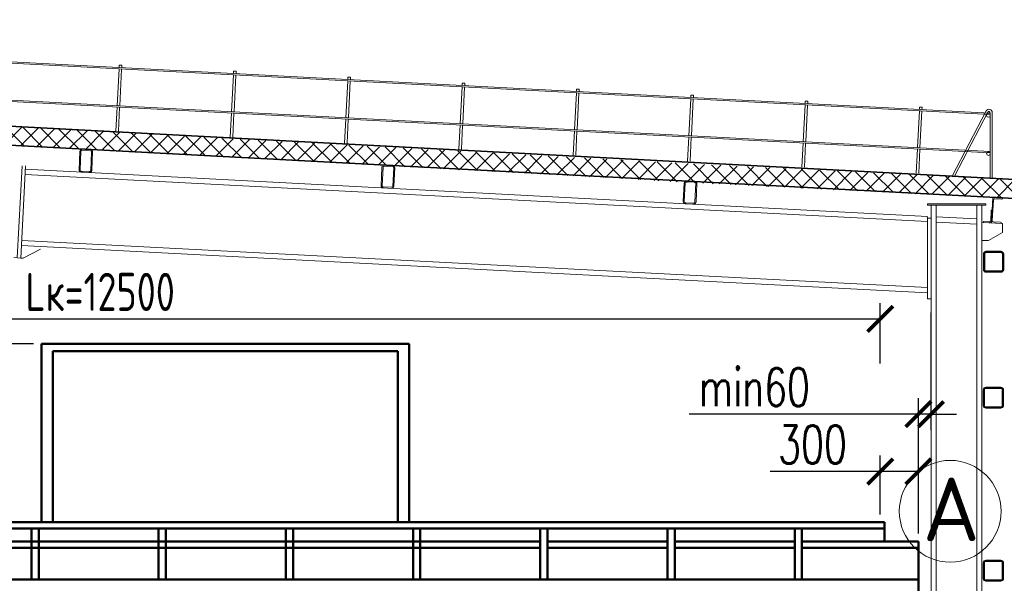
# Model space of a CAD drawing. Header units: millimetres. Extents: x 452087 to 582075, y 10891 to 81641.
# Tile 292 of 311: x 547416 to 555156, y 65757 to 70188. Entities that reach past the tile are written whole.
import ezdxf

# ---------------------------------------------------------------- set-up
doc = ezdxf.new("R2010")
doc.units = ezdxf.units.MM
doc.layers.get('Defpoints').update_dxf_attribs({"color": 8})
for name, color, linetype, lineweight in [('ГТО-1_Бергштрих', 7, 'Continuous', 25), ('Линии тонкие', 7, 'Continuous', 25), ('ОЗиМ Металл', 1, 'Continuous', 50), ('ОЗиМ Размеры', 2, 'Continuous', 35), ('Текст', 2, 'Continuous', 35)]:
    doc.layers.add(name, color=color, linetype=linetype, lineweight=lineweight)
doc.layers.add('ГТО-2_Оборудование_018', color=7, linetype='Continuous', lineweight=18, true_color=0x6b6b6b)
doc.layers.add('ОЗИМ_Размеры', color=7, linetype='Continuous')
doc.layers.add('ОСК_металл', color=2, linetype='Continuous')
doc.styles.add('MOSOBL (isocpeur)', font='isocpeur.ttf')
doc.styles.add('RomanS', font='romans.shx', dxfattribs={"width": 0.7})
doc.dimstyles.new('M200', dxfattribs={"dimscale": 200, "dimtxt": 3, "dimasz": 2, "dimexe": 1.25, "dimexo": 0.625, "dimtad": 3, "dimtoh": 1, "dimdec": 0, "dimtxsty": 'RomanS', "dimblk": 'ARCHTICK', "dimblk1": 'OBLIQUE', "dimblk2": 'ARCHTICK', "dimcen": 3, "dimclrt": 2, "dimaunit": 1, "dimadec": 4, "dimazin": 0, "dimtfac": 1, "dimtdec": 0, "dimtmove": 0, "dimatfit": 3, "dimfxl": 1, "dimtfill": 1, "dimarcsym": 0})

# ---------------------------------------------------------------- blocks, each defined once
blk = doc.blocks.new('_ArchTick')
at = {"color": 0, "linetype": 'ByBlock', "const_width": 0.15}
blk.add_lwpolyline([(-0.5, -0.5), (0.5, 0.5)], dxfattribs=at)
blk = doc.blocks.new('*D687')
at = {"layer": 'Defpoints', "color": 0, "transparency": 16777216}
for p in [(554181.1, 67835.2, 0), (541681.2, 67423.1, 0), (554181.1, 67423.1, 0)]:
    blk.add_point(p, dxfattribs=at)
at = {"layer": 'ОЗиМ Размеры', "color": 0, "lineweight": -2, "transparency": 16777216}
for p, q in [((541681.2, 67485.6, 0), (541681.2, 67960.2, 0)), ((554181.1, 67485.6, 0), (554181.1, 67960.2, 0)), ((541681.2, 67835.2, 0), (554181.1, 67835.2, 0))]:
    blk.add_line(p, q, dxfattribs=at)
at = {"layer": 'ОЗиМ Размеры', "color": 0, "lineweight": -2, "transparency": 16777216, "xscale": 200, "yscale": 200, "zscale": 200, "rotation": 180}
blk.add_blockref('_ArchTick', (541681.2, 67835.2, 0), dxfattribs=at)
at = {"layer": 'ОЗиМ Размеры', "color": 0, "lineweight": -2, "transparency": 16777216, "xscale": 200, "yscale": 200, "zscale": 200}
blk.add_blockref('_ArchTick', (554181.1, 67835.2, 0), dxfattribs=at)
at = {"layer": 'ОЗиМ Размеры', "color": 2, "transparency": 16777216, "insert": (548049, 68047.7, 0), "char_height": 300, "attachment_point": 5, "style": 'RomanS', "bg_fill": 3, "box_fill_scale": 1.1, "bg_fill_color": 256, "bg_fill_true_color": 13158600, "bg_fill_transparency": 0}
blk.add_mtext('Lк=12500', dxfattribs=at)
blk = doc.blocks.new('_Oblique')
at = {"color": 0, "linetype": 'ByBlock', "lineweight": -2}
blk.add_line((-0.5, -0.5), (0.5, 0.5), dxfattribs=at)
blk = doc.blocks.new('*D689')
at = {"layer": 'Defpoints', "color": 0, "transparency": 16777216}
for p in [(544230.3, 67639.7, 0), (547587.9, 67639.7, 0), (541679.9, 64906.1, 0)]:
    blk.add_point(p, dxfattribs=at)
at = {"layer": 'ОЗиМ Размеры', "color": 0, "lineweight": -2, "transparency": 16777216}
for p, q in [((547525.4, 67639.7, 0), (544105.3, 67639.7, 0)), ((544230.3, 64906.1, 0), (544230.3, 67639.7, 0)), ((541742.4, 64906.1, 0), (544355.3, 64906.1, 0))]:
    blk.add_line(p, q, dxfattribs=at)
at = {"layer": 'ОЗиМ Размеры', "color": 0, "lineweight": -2, "transparency": 16777216, "xscale": 200, "yscale": 200, "zscale": 200}
for p, rotation in [((544230.3, 67639.7, 0), 90), ((544230.3, 64906.1, 0), 270)]:
    blk.add_blockref('_ArchTick', p, dxfattribs=dict(at, rotation=rotation))
at = {"layer": 'ОЗиМ Размеры', "color": 2, "transparency": 16777216, "insert": (544017.8, 66797, 0), "char_height": 300, "attachment_point": 5, "rotation": 90, "style": 'RomanS', "bg_fill": 3, "box_fill_scale": 1.1, "bg_fill_color": 256, "bg_fill_true_color": 13158600, "bg_fill_transparency": 0}
blk.add_mtext('2700', dxfattribs=at)
blk = doc.blocks.new('*D696')
at = {"layer": 'Defpoints', "color": 0, "transparency": 16777216}
for p in [(554579.8, 67947.3, 0), (554579.8, 67086.4, 0), (554481, 66086.1, 0)]:
    blk.add_point(p, dxfattribs=at)
at = {"layer": 'ОЗИМ_Размеры', "color": 0, "lineweight": -2, "transparency": 16777216}
for p, q in [((554579.8, 67884.8, 0), (554579.8, 66961.4, 0)), ((554481, 66148.6, 0), (554481, 67211.4, 0)), ((554481, 67086.4, 0), (552679.1, 67086.4, 0)), ((554579.8, 67086.4, 0), (554481, 67086.4, 0)), ((554579.8, 67086.4, 0), (554779.8, 67086.4, 0))]:
    blk.add_line(p, q, dxfattribs=at)
at = {"layer": 'ОЗИМ_Размеры', "color": 0, "lineweight": -2, "transparency": 16777216, "xscale": 200, "yscale": 200, "zscale": 200}
blk.add_blockref('_ArchTick', (554481, 67086.4, 0), dxfattribs=at)
at = {"layer": 'ОЗИМ_Размеры', "color": 0, "lineweight": -2, "transparency": 16777216, "xscale": 200, "yscale": 200, "zscale": 200, "rotation": 180}
blk.add_blockref('_ArchTick', (554579.8, 67086.4, 0), dxfattribs=at)
at = {"layer": 'ОЗИМ_Размеры', "color": 2, "transparency": 16777216, "insert": (553191.6, 67298.9, 0), "char_height": 300, "attachment_point": 5, "style": 'RomanS', "bg_fill": 3, "box_fill_scale": 1.1, "bg_fill_color": 256, "bg_fill_true_color": 13158600, "bg_fill_transparency": 0}
blk.add_mtext('min60', dxfattribs=at)
blk = doc.blocks.new('*D698')
at = {"layer": 'Defpoints', "color": 0, "transparency": 16777216}
for p in [(554181, 66635.7, 0), (554181, 66236.1, 0), (554481, 66086.1, 0)]:
    blk.add_point(p, dxfattribs=at)
at = {"layer": 'ОЗиМ Размеры', "color": 0, "lineweight": -2, "transparency": 16777216}
for p, q in [((554181, 66298.6, 0), (554181, 66760.7, 0)), ((554481, 66148.6, 0), (554481, 66760.7, 0)), ((554181, 66635.7, 0), (553316, 66635.7, 0)), ((554481, 66635.7, 0), (554181, 66635.7, 0))]:
    blk.add_line(p, q, dxfattribs=at)
at = {"layer": 'ОЗиМ Размеры', "color": 0, "lineweight": -2, "transparency": 16777216, "xscale": 200, "yscale": 200, "zscale": 200, "rotation": 180}
blk.add_blockref('_ArchTick', (554181, 66635.7, 0), dxfattribs=at)
at = {"layer": 'ОЗиМ Размеры', "color": 0, "lineweight": -2, "transparency": 16777216, "xscale": 200, "yscale": 200, "zscale": 200}
blk.add_blockref('_ArchTick', (554481, 66635.7, 0), dxfattribs=at)
at = {"layer": 'ОЗиМ Размеры', "color": 2, "transparency": 16777216, "insert": (553648.5, 66848.2, 0), "char_height": 300, "attachment_point": 5, "style": 'RomanS', "bg_fill": 3, "box_fill_scale": 1.1, "bg_fill_color": 256, "bg_fill_true_color": 13158600, "bg_fill_transparency": 0}
blk.add_mtext('300', dxfattribs=at)
blk = doc.blocks.new('ddd')
at = {"layer": 'ОЗиМ Металл', "linetype": 'Continuous'}
for p, q in [((2220.1, 33281.6), (2220.1, 34685.1)), ((2220.1, 34685.1), (5109.2, 34685.1)), ((5109.2, 34685.1), (5109.2, 33281.6)), ((2307.9, 34626.2), (5021.3, 34626.2)), ((2307.9, 34626.2), (2307.9, 33281.6)), ((5021.3, 34626.2), (5021.3, 33281.6)), ((-1518.2, 33131.6), (-1518.2, 33281.6)), ((-1518.2, 33281.6), (11060.8, 33281.6)), ((-1518.2, 33232.5), (11060.8, 33232.5)), ((-868.1, 32831.6), (-868.1, 33232.5)), ((-811, 32831.6), (-811, 33232.5)), ((131.9, 32831.6), (131.9, 33232.5)), ((189, 32831.6), (189, 33232.5)), ((1131.9, 32831.6), (1131.9, 33232.5)), ((1189, 32831.6), (1189, 33232.5)), ((2131.9, 32831.6), (2131.9, 33232.5)), ((2189, 32831.6), (2189, 33232.5)), ((3131.9, 32831.6), (3131.9, 33232.5)), ((3189, 32831.6), (3189, 33232.5)), ((4131.9, 32831.6), (4131.9, 33232.5)), ((4189, 32831.6), (4189, 33232.5)), ((5131.9, 32831.6), (5131.9, 33232.5)), ((5189, 32831.6), (5189, 33232.5)), ((-1783.8, 33131.6), (-868.1, 33131.6)), ((-1783.8, 32281.6), (-1783.8, 33131.6)), ((-811, 33131.6), (131.9, 33131.6)), ((189, 33131.6), (1131.9, 33131.6)), ((1189, 33131.6), (11316.2, 33131.6)), ((-1783.8, 33081.6), (-868.1, 33081.6)), ((-811, 33081.6), (131.9, 33081.6)), ((189, 33081.6), (1131.9, 33081.6)), ((1189, 33081.6), (11316.2, 33081.6)), ((-1783.8, 32831.6), (11316.2, 32831.6))]:
    blk.add_line(p, q, dxfattribs=at)
blk = doc.blocks.new('*U55')
at = {"color": 2}
for points in [[(-34, -74), (34, -74, 0.414214), (50, -58), (50, 90, 0.414214), (34, 106), (-34, 106, 0.414214), (-50, 90), (-50, -58, 0.414214)], [(-34, -66), (34, -66, 0.414214), (42, -58), (42, 90, 0.414214), (34, 98), (-34, 98, 0.414214), (-42, 90), (-42, -58, 0.414214)]]:
    blk.add_lwpolyline(points, format="xyb", close=True, dxfattribs=at)
blk = doc.blocks.new('*U19')
at = {"color": 0, "linetype": 'ByBlock', "lineweight": -2}
for p, q in [((0, 200), (0, 0)), ((0, 200), (76, 200)), ((5.2, 181.5), (5.2, 18.5)), ((14.7, 191), (70.5, 191)), ((76, 200), (76, 196.5)), ((0, 0), (76, 0)), ((14.7, 9), (70.5, 9)), ((76, 0), (76, 3.5))]:
    blk.add_line(p, q, dxfattribs=at)
for centre, radius, start, end in [((14.7, 181.5), 9.5, 90, 180), ((70.5, 196.5), 5.5, 270, 0), ((14.7, 18.5), 9.5, 180, 270), ((70.5, 3.5), 5.5, 0, 90)]:
    blk.add_arc(centre, radius, start, end, dxfattribs=at)
blk = doc.blocks.new('*U20')
at = {"color": 0, "linetype": 'ByBlock', "lineweight": -2}
for p, q in [((-7, 17), (-7, 96.7)), ((0, 100), (-3.7, 100)), ((0, 0), (0, 100)), ((-63, 0), (-63, 3.7)), ((-63, 0), (0, 0)), ((-59.7, 7), (-17, 7))]:
    blk.add_line(p, q, dxfattribs=at)
for centre, radius, start, end in [((-3.7, 96.7), 3.3, 89.04503, 179.97781), ((-59.7, 3.7), 3.3, 90, 180), ((-17, 17), 10, 270, 0)]:
    blk.add_arc(centre, radius, start, end, dxfattribs=at)
blk = doc.blocks.new('*U45')
at = {"color": 2}
for points in [[(-34, -74), (34, -74, 0.414214), (50, -58), (50, 90, 0.414214), (34, 106), (-34, 106, 0.414214), (-50, 90), (-50, -58, 0.414214)], [(-34, -66), (34, -66, 0.414214), (42, -58), (42, 90, 0.414214), (34, 98), (-34, 98, 0.414214), (-42, 90), (-42, -58, 0.414214)]]:
    blk.add_lwpolyline(points, format="xyb", close=True, dxfattribs=at)
blk = doc.blocks.new('*U46')
at = {"color": 2}
for points in [[(-34, -74), (34, -74, 0.414214), (50, -58), (50, 90, 0.414214), (34, 106), (-34, 106, 0.414214), (-50, 90), (-50, -58, 0.414214)], [(-34, -66), (34, -66, 0.414214), (42, -58), (42, 90, 0.414214), (34, 98), (-34, 98, 0.414214), (-42, 90), (-42, -58, 0.414214)]]:
    blk.add_lwpolyline(points, format="xyb", close=True, dxfattribs=at)
blk = doc.blocks.new('MpMe_Профиль_160x160x8_Спереди(Сечение)_L_1000')
at = {"layer": 'ОСК_металл'}
for points in [[(-80, -60, 0.414214), (-60, -80), (60, -80, 0.414214), (80, -60), (80, 60, 0.414214), (60, 80), (-60, 80, 0.414214), (-80, 60)], [(-72, -60, 0.414214), (-60, -72), (60, -72, 0.414214), (72, -60), (72, 60, 0.414214), (60, 72), (-60, 72, 0.414214), (-72, 60)]]:
    blk.add_lwpolyline(points, format="xyb", close=True, dxfattribs=at)

msp = doc.modelspace()

# ---------------------------------------------------------------- hatches: boundary and pattern name
at = {"layer": 'ГТО-2_Оборудование_018'}
h = msp.add_hatch(dxfattribs=at)
h.set_pattern_fill('ANSI37', color=256, scale=30)
h.set_pattern_definition([(45, (-1270863.01, 829815.68), (-67.351921, 67.351921), []), (135, (-1270863.01, 829815.68), (-67.351921, -67.351921), [])])
edge = h.paths.add_edge_path()
edge.add_line((550315.2, 69040.8), (550195, 69047.3))
edge.add_line((550195, 69047.3), (548538.1, 69135.8))
edge.add_arc((547903.4, 68834.3), 702.7, 25.40599, 40.25565)
edge.add_line((548439.7, 69288.4), (552679.1, 69056))
edge.add_line((552679.1, 69056), (552687.3, 68907.5))
edge.add_line((552687.3, 68907.5), (552327.3, 68927.2))
edge.add_line((552327.3, 68927.2), (552327.3, 68929.6))
edge.add_line((552327.3, 68929.6), (552207.2, 68936.3))
edge.add_line((552207.2, 68936.3), (550315.1, 69038.9))
edge.add_line((550315.1, 69038.9), (550315.2, 69040.8))
h.paths.add_polyline_path([(555693.7, 68908), (555685.9, 68758.4), (552687.3, 68907.5), (552679.1, 69056)])
edge = h.paths.add_edge_path()
edge.add_line((540470.6, 69565.8), (540478.8, 69715.3))
edge.add_line((540478.8, 69715.3), (548439.7, 69288.4))
edge.add_arc((547903.4, 68834.3), 702.7, 25.32409, 40.25565, ccw=False)
edge.add_line((548538.5, 69134.9), (548301.7, 69147.9))
edge.add_line((548301.7, 69147.9), (548301.9, 69151.3))
edge.add_line((548301.9, 69151.3), (548182.1, 69157.8))
edge.add_line((548182.1, 69157.8), (540470.6, 69565.8))

# ---------------------------------------------------------------- linework, layer by layer
for p, q in [((541007.2, 70178, 0), (555045.4, 69442.3, 0)), ((555045.4, 69452.3, 0), (541007.8, 70187.9, 0)), ((540991.5, 69878.4, 0), (555045.4, 69141.8, 0)), ((555045.4, 69151.9, 0), (540992.1, 69888.4, 0)), ((548198.9, 69831.1, 0), (548197.9, 69811.1, 0)), ((548208.9, 69830.6, 0), (548198.9, 69831.1, 0)), ((548218.9, 69830.1, 0), (548208.9, 69830.6, 0)), ((548217.9, 69810.1, 0), (548218.9, 69830.1, 0)), ((548197.4, 69801.1, 0), (548182.2, 69511.5, 0)), ((548202.2, 69510.5, 0), (548217.3, 69800.1, 0)), ((549096.1, 69754, 0), (549081, 69464.4, 0)), ((549097.7, 69784, 0), (549096.7, 69764, 0)), ((549107.7, 69783.5, 0), (549097.7, 69784, 0)), ((549100.9, 69463.4, 0), (549116.1, 69753, 0)), ((549117.7, 69783, 0), (549107.7, 69783.5, 0)), ((549116.6, 69763, 0), (549117.7, 69783, 0)), ((549994.9, 69706.9, 0), (549979.7, 69417.3, 0)), ((549996.5, 69736.9, 0), (549995.4, 69716.9, 0)), ((550006.5, 69736.4, 0), (549996.5, 69736.9, 0)), ((549999.7, 69416.3, 0), (550014.9, 69705.9, 0)), ((550016.5, 69735.8, 0), (550006.5, 69736.4, 0)), ((550015.4, 69715.9, 0), (550016.5, 69735.8, 0)), ((550895.2, 69689.8, 0), (550894.2, 69669.8, 0)), ((550905.2, 69689.3, 0), (550895.2, 69689.8, 0)), ((550915.2, 69688.7, 0), (550905.2, 69689.3, 0)), ((550914.2, 69668.8, 0), (550915.2, 69688.7, 0)), ((550893.7, 69659.8, 0), (550878.5, 69370.2, 0)), ((550898.5, 69369.2, 0), (550913.6, 69658.8, 0)), ((551792.4, 69612.7, 0), (551777.3, 69323.1, 0)), ((551794, 69642.7, 0), (551793, 69622.7, 0)), ((551814, 69641.6, 0), (551794, 69642.7, 0)), ((551797.2, 69322.1, 0), (551812.4, 69611.7, 0)), ((551812.9, 69621.7, 0), (551814, 69641.6, 0)), ((552692.8, 69595.6, 0), (552691.7, 69575.6, 0)), ((552702.8, 69595.1, 0), (552692.8, 69595.6, 0)), ((552712.8, 69594.5, 0), (552702.8, 69595.1, 0)), ((552711.7, 69574.6, 0), (552712.8, 69594.5, 0)), ((552691.2, 69565.6, 0), (552676, 69276, 0)), ((552696, 69275, 0), (552711.2, 69564.6, 0)), ((553590, 69518.5, 0), (553574.8, 69228.9, 0)), ((553591.5, 69548.5, 0), (553590.5, 69528.5, 0)), ((553601.5, 69548, 0), (553591.5, 69548.5, 0)), ((553594.8, 69227.9, 0), (553609.9, 69517.5, 0)), ((553611.5, 69547.4, 0), (553601.5, 69548, 0)), ((553610.5, 69527.5, 0), (553611.5, 69547.4, 0)), ((548181.7, 69501.6, 0), (548171.7, 69311.8, 0)), ((548191.7, 69310.8, 0), (548201.6, 69500.5, 0)), ((549080.4, 69454.4, 0), (549070.5, 69264.7, 0)), ((549090.5, 69263.7, 0), (549100.4, 69453.4, 0)), ((554488.7, 69471.4, 0), (554473.6, 69181.8, 0)), ((554490.3, 69501.4, 0), (554489.3, 69481.4, 0)), ((554500.3, 69500.9, 0), (554490.3, 69501.4, 0)), ((554493.5, 69180.8, 0), (554508.7, 69470.4, 0)), ((554510.3, 69500.3, 0), (554500.3, 69500.9, 0)), ((554509.2, 69480.4, 0), (554510.3, 69500.3, 0)), ((555014.2, 69470.3, 0), (554747.5, 68957.9, 0)), ((555026.5, 69460.4, 0), (554764, 68957.1, 0)), ((555045.4, 68942.4, 0), (555045.4, 69455.8, 0)), ((555061.4, 68941.5, 0), (555061.4, 69458.8, 0)), ((549979.2, 69407.3, 0), (549969.3, 69217.6, 0)), ((549989.2, 69216.6, 0), (549999.2, 69406.3, 0)), ((550878, 69360.2, 0), (550868, 69170.5, 0)), ((550888, 69169.5, 0), (550897.9, 69359.2, 0)), ((551776.7, 69313.1, 0), (551766.8, 69123.4, 0)), ((551786.8, 69122.4, 0), (551796.7, 69312.1, 0)), ((552675.5, 69266, 0), (552665.6, 69076.3, 0)), ((552685.5, 69075.3, 0), (552695.5, 69265, 0)), ((553574.3, 69218.9, 0), (553564.3, 69029.2, 0)), ((553584.3, 69028.2, 0), (553594.2, 69217.9, 0)), ((554473, 69171.8, 0), (554463.1, 68982.1, 0)), ((554483.1, 68981, 0), (554493, 69170.8, 0)), ((547434.6, 69040, 0), (547397.6, 68315.8, 0)), ((547461.6, 69038.2, 0), (547424.6, 68314, 0)), ((554551.3, 68600.4, 0), (547458.1, 68970.9, 0)), ((554551.3, 68641.4, 0), (547460.2, 69011.7, 0)), ((554940.6, 64076.1, 0), (554940.6, 68729.9, 0)), ((554980.8, 64076.1, 0), (554980.8, 68729.9, 0)), ((554551.3, 68628.1, 0), (554551.1, 68641.4, 0)), ((555141.5, 68586, 0), (554980.8, 68594.4, 0)), ((555141.2, 68586, 0), (555141.2, 68516, 0)), ((555141.2, 68516, 0), (555031.2, 68452.8, 0)), ((555031.2, 68452.8, 0), (554981.2, 68452.8, 0)), ((547444.6, 68313, 0), (547578.5, 68385, 0)), ((547424.6, 68314, 0), (547370.7, 68317.5, 0)), ((547424.6, 68314, 0), (547444.6, 68313, 0))]:
    msp.add_line(p, q, dxfattribs=at)
at = {"layer": 'ГТО-2_Оборудование_018', "lineweight": 35}
for p, q in [((555694, 68908, 0), (540478.8, 69715.3, 0)), ((555685.9, 68758.4, 0), (540470.6, 69565.8, 0))]:
    msp.add_line(p, q, dxfattribs=at)
at = {"layer": 'ГТО-2_Оборудование_018', "elevation": 0}
for points in [[(554551.9, 68739.9), (555011.9, 68739.9), (555011.9, 68729.9), (554551.9, 68729.9)], [(554580.6, 67994.2), (554551.3, 67994.2), (554551.3, 68628.1), (554580.6, 68628.1)]]:
    msp.add_lwpolyline(points, close=True, dxfattribs=at)
for points in [[(554940.6, 68621.2), (554620.6, 68637.9)], [(554940.6, 68579.9), (554620.6, 68596.9)]]:
    msp.add_lwpolyline(points, dxfattribs=at)
at = {"layer": 'ГТО-2_Оборудование_018'}
for centre in [(555031.4, 69434.9, 0), (555031.4, 69134.9, 0)]:
    msp.add_circle(centre, 14, dxfattribs=at)
for centre, radius, end in [((555036.4, 69458.8, 0), 25, 152.49747), ((555035.4, 69455.8, 0), 10, 152.45637)]:
    msp.add_arc(centre, radius, 0, end, dxfattribs=at)
at = {"layer": 'Линии тонкие', "color": 7, "lineweight": 20}
msp.add_circle((554731, 66322.9, 0), 400, dxfattribs=at)

# ---------------------------------------------------------------- block references
at = {"layer": 'ГТО-2_Оборудование_018', "xscale": -1, "rotation": 357.3320871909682}
for name, p in [('*U46', (547935.3, 69061.8, 0)), ('*U45', (550309.9, 68937.5, 0)), ('*U55', (552685.4, 68813.4, 0))]:
    msp.add_blockref(name, p, dxfattribs=at)
at = {"layer": 'ГТО-2_Оборудование_018'}
for name, rotation in [('*U19', 356.9247862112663), ('*U20', 356.9247862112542)]:
    msp.add_blockref(name, (555055.6, 68590.3, 0), dxfattribs=dict(at, rotation=rotation))
for p in [(555071.7, 68284.4, 0), (555070.2, 67216.1, 0), (555070.2, 65856.1, 0)]:
    msp.add_blockref('MpMe_Профиль_160x160x8_Спереди(Сечение)_L_1000', p, dxfattribs=at)

# ---------------------------------------------------------------- texts
at = {"layer": 'Текст', "lineweight": 20, "insert": (554739.1, 66338, 0), "char_height": 500, "attachment_point": 5, "style": 'MOSOBL (isocpeur)'}
msp.add_mtext_dynamic_manual_height_columns('А', width=405.31, gutter_width=9458.2, heights=[0], dxfattribs=at)

# ---------------------------------------------------------------- dimensions: what is measured, and where the dimension line sits
at = {"layer": 'ОЗиМ Размеры', "color": 0}
dim = msp.add_linear_dim(base=(554181.1, 67835.2, 0), p1=(541681.2, 67423.1, 0), p2=(554181.1, 67423.1, 0), dimstyle='M200', override={"dimscale": 100, "dimpost": 'Lк=<>'}, dxfattribs=at)
dim.commit()
dim.dimension.update_dxf_attribs({"geometry": '*D687', "text_midpoint": (548049, 67835.2, 0), "dimtype": 160})

# ---------------------------------------------------------------- next in the draw order: linework, layer by layer
at = {"layer": 'ГТО-2_Оборудование_018'}
for p, q in [((554551.3, 68081.2, 0), (547431.7, 68453, 0)), ((554551.3, 68041.2, 0), (547429.6, 68413.1, 0))]:
    msp.add_line(p, q, dxfattribs=at)

# ---------------------------------------------------------------- next in the draw order: dimensions: what is measured, and where the dimension line sits
at = {"layer": 'ОЗиМ Размеры', "color": 0}
dim = msp.add_linear_dim(base=(544230.3, 67639.7, 0), p1=(541679.9, 64906.1, 0), p2=(547587.9, 67639.7, 0), angle=90, text='2700', dimstyle='M200', override={"dimscale": 100}, dxfattribs=at)
dim.commit()
dim.dimension.update_dxf_attribs({"geometry": '*D689', "text_midpoint": (544230.3, 66797, 0), "dimtype": 160})
at = {"layer": 'ОЗИМ_Размеры'}
dim = msp.add_linear_dim(base=(554579.8, 67086.4, 0), p1=(554481, 66086.1, 0), p2=(554579.8, 67947.3, 0), angle=180, text='min60', dimstyle='M200', override={"dimscale": 100}, dxfattribs=at)
dim.commit()
dim.dimension.update_dxf_attribs({"geometry": '*D696', "text_midpoint": (553191.6, 67086.4, 0), "dimtype": 160})

# ---------------------------------------------------------------- next in the draw order: dimensions: what is measured, and where the dimension line sits
at = {"layer": 'ОЗиМ Размеры', "color": 0}
dim = msp.add_linear_dim(base=(554181, 66635.7, 0), p1=(554481, 66086.1, 0), p2=(554181, 66236.1, 0), dimstyle='M200', override={"dimscale": 100}, dxfattribs=at)
dim.commit()
dim.dimension.update_dxf_attribs({"geometry": '*D698', "text_midpoint": (553648.5, 66848.2, 0)})

# ---------------------------------------------------------------- next in the draw order: linework, layer by layer
at = {"layer": 'ГТО-2_Оборудование_018'}
for p, q in [((554580.6, 64076.1, 0), (554580.6, 68729.9, 0)), ((554620.6, 64076.1, 0), (554620.6, 68729.9, 0))]:
    msp.add_line(p, q, dxfattribs=at)

# ---------------------------------------------------------------- next in the draw order: block references
at = {"layer": 'ГТО-1_Бергштрих', "xscale": -1}
msp.add_blockref('ddd', (552697.3, 32954.6, 0), dxfattribs=at)

doc.saveas('drawing.dxf')
